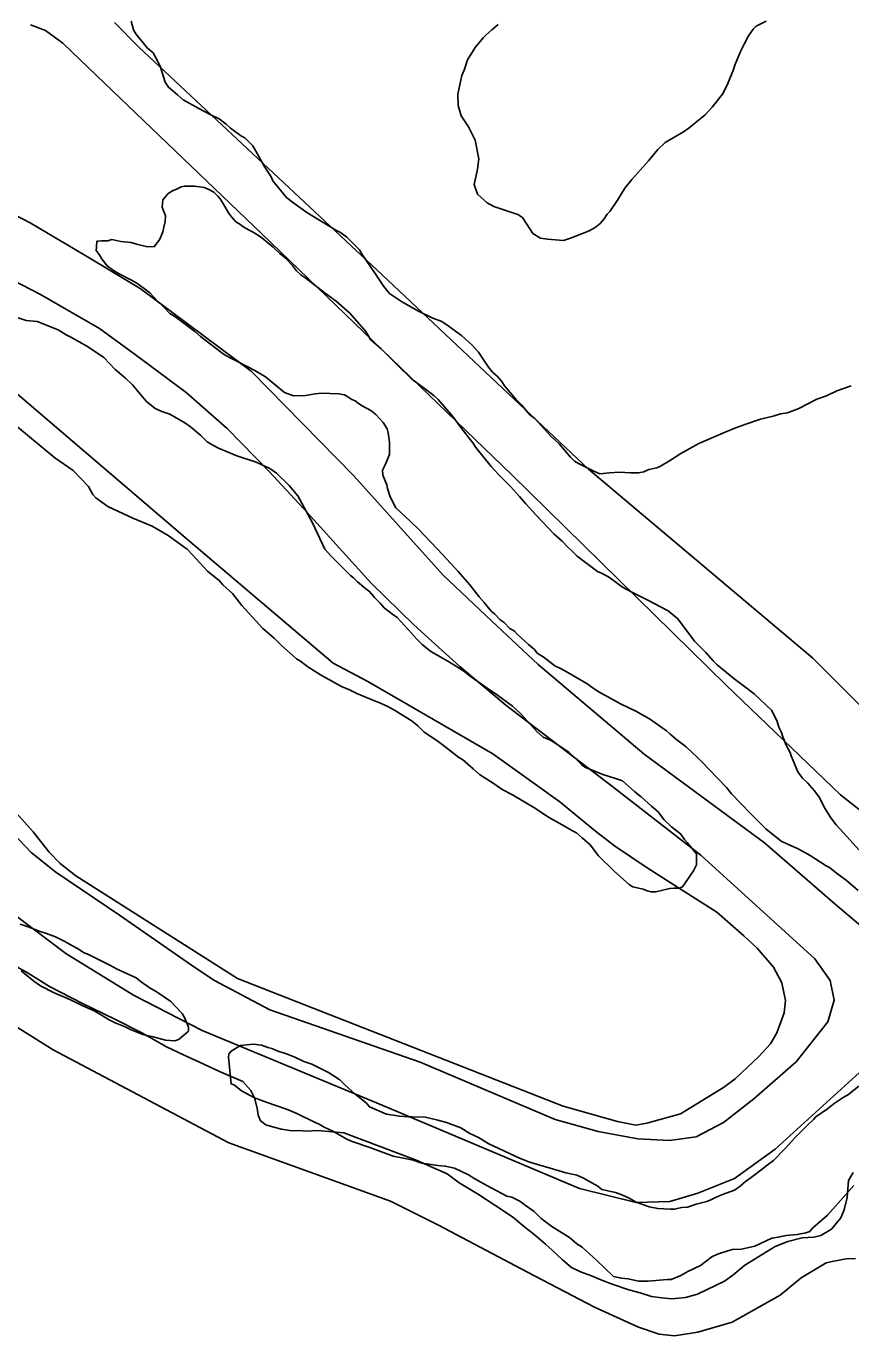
# Model space of a CAD drawing. Extents: x 3694830 to 3732949, y 415201 to 440970.
# Drawn here: x 3704350 to 3704837, y 430110 to 430884 of the extents above; entities that cross this region are included whole.
import ezdxf

# ---------------------------------------------------------------- set-up
doc = ezdxf.new("R2010")
doc.units = 0
for name, color, linetype in [('V-LEVE-TOET', 7, 'Continuous'), ('V-SITE-VEGE', 7, 'Continuous'), ('V-TOPO-SHOR', 7, 'Continuous')]:
    doc.layers.add(name, color=color, linetype=linetype)

msp = doc.modelspace()

# ---------------------------------------------------------------- linework, layer by layer
at = {"layer": 'V-LEVE-TOET'}
for points in [[(3704166.69, 430885.11), (3704172.45, 430875.55), (3704187.29, 430858.5), (3704221.18, 430835.15), (3704270.38, 430808.42), (3704317.52, 430785.43), (3704352.25, 430767.46), (3704384.08, 430748.68), (3704417.15, 430728.65), (3704482.83, 430679.89), (3704543.48, 430617.88), (3704596.28, 430559.23), (3704624.76, 430532.17), (3704652.41, 430506.36), (3704715.18, 430453.47), (3704786.23, 430400.95), (3704827.93, 430364.72), (3704856.01, 430340.99)], [(3704453.83, 430290.06), (3704413.31, 430310.95), (3704373.22, 430335.57), (3704343.47, 430358.07), (3704312.94, 430388.04), (3704273.75, 430430.06), (3704220.95, 430488.71), (3704163.2, 430550.7), (3704071.97, 430634.8), (3703980.75, 430719.31), (3703901.51, 430795.06), (3703887.46, 430805.48), (3703874.24, 430813.83)], [(3704327.68, 430421.54), (3704352.85, 430395.32), (3704367.3, 430383.66), (3704404.91, 430358.22), (3704447.46, 430328.62), (3704460.69, 430319.86), (3704493.76, 430302.32), (3704582.73, 430271.27), (3704662.56, 430237.37), (3704687.81, 430230.22), (3704711.41, 430225.97), (3704730.06, 430225.07), (3704745.81, 430227.07), (3704762.01, 430235.7), (3704779.89, 430249.72), (3704804.85, 430271.58), (3704823.59, 430295.12), (3704827.38, 430307.95), (3704824.94, 430319.56), (3704815.88, 430332.45), (3704748.59, 430393.65), (3704696.55, 430434.06), (3704633.35, 430482.4), (3704606.1, 430505.31), (3704578.85, 430529.87), (3704553.68, 430554.43), (3704516.14, 430596.03), (3704493.46, 430620.57), (3704468.7, 430645.96), (3704444.34, 430667.19), (3704415.84, 430688.45), (3704393.11, 430705.12), (3704358.39, 430725.16), (3704296.78, 430756.91)], [(3704842.43, 430265.21), (3704792.51, 430219.83), (3704768.4, 430202.53), (3704746.81, 430193.92), (3704730.22, 430189.02), (3704710.32, 430188.28), (3704676.79, 430196.7), (3704556.83, 430247.35), (3704453.83, 430290.06)]]:
    msp.add_lwpolyline(points, dxfattribs=at)
at = {"layer": 'V-SITE-VEGE'}
for points in [[(3704421.54, 430870.69), (3704414.61, 430879.28), (3704413.27, 430881.65), (3704411.94, 430886.73)], [(3704768.58, 430860.76), (3704771.99, 430868.85), (3704774.38, 430873.57), (3704776.76, 430877.96), (3704779.48, 430882), (3704781.18, 430883.68), (3704787.27, 430886.7)], [(3704628.76, 430884.67), (3704625.04, 430881.65), (3704621.64, 430878.62), (3704619.95, 430876.94), (3704615.19, 430871.21), (3704610.76, 430863.79), (3704608.71, 430857.72), (3704607.35, 430854.69), (3704604.93, 430843.54), (3704605.24, 430836.78), (3704606.91, 430830.7), (3704611.27, 430824.25), (3704615.29, 430816.46), (3704617.27, 430805.3), (3704616.57, 430799.22), (3704615.88, 430795.51), (3704614.51, 430790.11), (3704616.51, 430784.35), (3704622.23, 430779.26), (3704626.28, 430777.21), (3704640.45, 430772.42), (3704643.15, 430770.72), (3704645.83, 430766.65), (3704649.19, 430761.23), (3704653.91, 430758.51), (3704657.96, 430757.81), (3704667.42, 430757.1), (3704671.48, 430758.43), (3704678.59, 430761.11), (3704682.66, 430762.78), (3704686.04, 430764.79), (3704689.1, 430767.14), (3704691.47, 430769.84), (3704693.17, 430772.53), (3704694.87, 430774.22), (3704699.29, 430780.96), (3704703.72, 430788.04), (3704707.79, 430793.09), (3704717.64, 430804.2), (3704723.08, 430810.93), (3704727.49, 430814.97), (3704738.33, 430821.34), (3704741.72, 430823.7), (3704745.11, 430826.38), (3704751.21, 430831.43), (3704755.29, 430835.8), (3704761.41, 430843.55), (3704764.13, 430848.94), (3704767.89, 430858.05), (3704768.58, 430860.76)], [(3704837.38, 430671.21), (3704828.92, 430668.2), (3704822.83, 430665.19), (3704817.07, 430663.18), (3704806.57, 430657.82), (3704799.8, 430655.15), (3704795.74, 430654.49), (3704791.35, 430653.15), (3704783.9, 430651.5), (3704775.1, 430648.49), (3704768.67, 430646.15), (3704762.92, 430643.81), (3704747.34, 430637.12), (3704736.84, 430631.08), (3704730.06, 430626.72), (3704724.64, 430623.7), (3704722.61, 430622.69), (3704717.88, 430621.7), (3704714.83, 430620.36), (3704711.78, 430619.7), (3704707.05, 430619.72), (3704700.29, 430620.09), (3704694.55, 430619.77), (3704688.8, 430619.12), (3704685.76, 430620.49), (3704676.32, 430625.26), (3704673.96, 430626.62), (3704671.61, 430629), (3704664.88, 430636.8), (3704660.17, 430641.21), (3704652.1, 430650.03), (3704650.41, 430651.73), (3704647.38, 430654.11), (3704642.67, 430659.87), (3704639.31, 430663.27), (3704632.58, 430671.07), (3704630.9, 430673.78), (3704628.21, 430676.83), (3704625.52, 430679.21), (3704623.17, 430682.26), (3704617.12, 430691.07), (3704613.42, 430695.14), (3704607.03, 430700.92), (3704599.28, 430706.7), (3704595.57, 430709.08), (3704590.17, 430711.13), (3704581.74, 430715.22), (3704572.3, 430720.67), (3704564.55, 430725.77), (3704561.19, 430729.84), (3704556.15, 430737.63), (3704548.43, 430748.82), (3704546.75, 430751.53), (3704539.35, 430759), (3704535.64, 430761.72), (3704532.94, 430763.08), (3704515.75, 430773.63), (3704507.33, 430779.75), (3704503.62, 430782.47), (3704495.55, 430792.3), (3704494.55, 430794.67), (3704490.86, 430800.43), (3704483.81, 430812.97), (3704479.1, 430817.72), (3704477.08, 430818.74), (3704470.68, 430823.5), (3704467.99, 430825.88), (3704463.94, 430828.94), (3704458.89, 430831.32), (3704451.8, 430835.07), (3704442.7, 430840.18), (3704439.33, 430843.24), (3704433.94, 430847.65), (3704431.93, 430850.7), (3704428.93, 430860.18), (3704427.93, 430862.55), (3704424.91, 430867.97), (3704421.54, 430870.69)], [(3704430.54, 430762.17), (3704431.23, 430764.87), (3704431.92, 430768.24), (3704432.27, 430771.62), (3704430.26, 430776.7), (3704430.62, 430781.09), (3704433.68, 430784.8), (3704436.39, 430786.47), (3704438.76, 430787.48), (3704441.47, 430788.82), (3704443.5, 430789.15), (3704449.24, 430789.12), (3704454.98, 430788.42), (3704457.34, 430787.4), (3704460.72, 430785.69), (3704463.07, 430783.32), (3704464.42, 430781.62), (3704466.43, 430778.57), (3704469.45, 430773.49), (3704471.13, 430771.12), (3704473.82, 430768.06), (3704476.18, 430766.7), (3704477.87, 430765.34), (3704481.24, 430763.3), (3704483.26, 430762.28), (3704485.62, 430760.92), (3704488.32, 430759.22), (3704491.35, 430756.84), (3704495.73, 430753.1), (3704499.76, 430749.36), (3704503.13, 430746.65), (3704507.17, 430742.24), (3704509.52, 430739.18), (3704512.21, 430736.81), (3704514.57, 430735.11), (3704527.37, 430725.25), (3704533.1, 430721.17), (3704541.18, 430714.04), (3704550.6, 430703.19), (3704553.28, 430698.44), (3704559.68, 430693.01), (3704569.1, 430683.51), (3704577.85, 430675.02), (3704585.94, 430669.24), (3704590.99, 430665.16), (3704593.35, 430663.13), (3704602.09, 430652.95), (3704606.79, 430646.51), (3704613.85, 430637.35), (3704615.53, 430634.64), (3704624.61, 430623.45), (3704629.32, 430618.36), (3704636.05, 430611.57), (3704641.43, 430605.81), (3704645.13, 430601.4), (3704651.18, 430594.61), (3704661.95, 430583.41), (3704666.66, 430579.34), (3704669.69, 430575.95), (3704672.38, 430573.57), (3704675.41, 430570.51), (3704678.78, 430567.8), (3704687.54, 430561.34), (3704689.9, 430560.31), (3704693.95, 430558.27), (3704702.37, 430552.15), (3704707.76, 430549.08), (3704716.87, 430544.65), (3704729.35, 430538.18), (3704735.07, 430533.42), (3704744.82, 430520.2), (3704751.55, 430513.41), (3704755.92, 430508.66), (3704758.27, 430506.29), (3704768.04, 430498.13), (3704775.11, 430492.7), (3704780.17, 430488.96), (3704790.6, 430479.11), (3704793.61, 430472.68), (3704794.62, 430469.29), (3704796.29, 430466.25), (3704796.95, 430463.54), (3704798.96, 430458.8), (3704801.31, 430454.4), (3704801.98, 430452.36), (3704805.99, 430442.88), (3704808.68, 430439.16), (3704811.71, 430436.44), (3704815.75, 430431.69), (3704818.43, 430427.96), (3704821.78, 430421.53), (3704825.48, 430415.76), (3704828.5, 430411.7), (3704836.91, 430402.54), (3704841.96, 430396.77)], [(3704796.02, 430402.04), (3704786.92, 430409.17), (3704777.84, 430418.34), (3704766.74, 430429.87), (3704763.71, 430433.6), (3704753.28, 430444.46), (3704749.58, 430448.53), (3704746.89, 430451.25), (3704739.82, 430457.7), (3704734.43, 430461.78), (3704730.39, 430465.17), (3704728.37, 430467.21), (3704718.26, 430474.35), (3704710.17, 430478.78), (3704701.06, 430483.21), (3704687.91, 430490.36), (3704683.53, 430493.42), (3704681.85, 430494.78), (3704670.05, 430501.6), (3704666.34, 430503.64), (3704662.29, 430505.68), (3704655.89, 430510.44), (3704651.85, 430513.16), (3704650.17, 430515.2), (3704646.8, 430518.25), (3704644.78, 430519.95), (3704640.07, 430524.37), (3704638.39, 430526.06), (3704635.69, 430527.76), (3704632.32, 430531.16), (3704629.96, 430532.86), (3704626.6, 430536.25), (3704624.58, 430537.95), (3704620.54, 430543.04), (3704617.52, 430546.43), (3704612.14, 430553.55), (3704605.08, 430561.35), (3704596, 430571.19), (3704581.87, 430586.12), (3704576.82, 430591.21), (3704568.4, 430599.02), (3704565.05, 430605.46), (3704563.38, 430610.53), (3704563.05, 430612.56), (3704560.71, 430618.32), (3704560.39, 430621.36), (3704562.09, 430624.39), (3704564.48, 430630.47), (3704564.51, 430637.9), (3704563.86, 430643.31), (3704563.19, 430645.68), (3704560.84, 430649.41), (3704556.47, 430654.16), (3704553.44, 430656.54), (3704548.05, 430659.6), (3704546.02, 430660.96), (3704544.34, 430662.32), (3704542.32, 430663.01), (3704539.96, 430664.71), (3704537.94, 430665.73), (3704534.56, 430666.42), (3704524.42, 430666.8), (3704520.7, 430666.48), (3704514.95, 430665.49), (3704507.85, 430665.18), (3704502.46, 430667.23), (3704491.34, 430676.4), (3704484.94, 430680.15), (3704474.82, 430685.6), (3704471.11, 430687.3), (3704467.4, 430689.35), (3704465.38, 430690.71), (3704452.92, 430700.22), (3704449.55, 430703.28), (3704441.47, 430709.4), (3704437.09, 430712.46), (3704434.73, 430713.82), (3704431.03, 430717.89), (3704427.66, 430720.95), (3704422.95, 430726.04), (3704419.58, 430728.75), (3704415.2, 430731.82), (3704412.17, 430733.52), (3704404.75, 430737.27), (3704401.38, 430739.31), (3704397.67, 430742.03), (3704394.65, 430745.76), (3704392.97, 430748.81), (3704391.29, 430751.18), (3704391.3, 430753.21), (3704391.65, 430756.59), (3704394.35, 430756.91), (3704398.07, 430756.9), (3704400.44, 430757.56), (3704405.84, 430756.53), (3704411.92, 430755.83), (3704414.96, 430754.8), (3704420.7, 430753.42), (3704425.43, 430753.4), (3704428.83, 430757.78), (3704430.54, 430762.17)], [(3704344.48, 430711.5), (3704349.88, 430709.79), (3704356.3, 430709.09), (3704368.78, 430704.3), (3704373.5, 430701.24), (3704376.2, 430699.88), (3704385.98, 430694.43), (3704395.75, 430687.96), (3704402.48, 430680.84), (3704408.54, 430675.74), (3704412.58, 430671.67), (3704417.62, 430665.9), (3704420.98, 430661.83), (3704426.04, 430657.76), (3704430.09, 430656.05), (3704434.81, 430654.34), (3704443.57, 430649.23), (3704446.94, 430646.85), (3704453.01, 430641.76), (3704456.71, 430638.03), (3704460.08, 430635.98), (3704463.45, 430634.28), (3704474.25, 430629.84), (3704485.72, 430626.07), (3704493.81, 430622.32), (3704497.86, 430619.6), (3704505.26, 430612.13), (3704510.3, 430606.03), (3704519.02, 430590.11), (3704526.39, 430574.53), (3704530.09, 430570.46), (3704541.53, 430558.92), (3704543.22, 430557.56), (3704545.57, 430555.18), (3704550.62, 430551.11), (3704552.98, 430549.41), (3704555.67, 430546.02), (3704559.04, 430542.62), (3704561.39, 430539.91), (3704565.77, 430536.51), (3704569.14, 430534.13), (3704575.53, 430527.01), (3704580.91, 430521.24), (3704583.94, 430518.18), (3704588.99, 430514.1), (3704599.11, 430508.32), (3704605.17, 430504.57), (3704609.22, 430501.85), (3704611.58, 430499.82), (3704622.36, 430492.34), (3704628.42, 430488.25), (3704637.18, 430481.8), (3704641.9, 430477.38), (3704651.65, 430466.86), (3704655.35, 430463.47), (3704660.08, 430461.42), (3704670.52, 430454.62), (3704674.56, 430450.88), (3704677.93, 430447.49), (3704679.95, 430445.79), (3704690.75, 430441.35), (3704697.5, 430439.29), (3704702.22, 430437.58), (3704709.62, 430431.13), (3704713.33, 430428.07), (3704719.39, 430422.64), (3704723.43, 430419.24), (3704726.79, 430414.84), (3704731.17, 430410.42), (3704736.56, 430406.34), (3704738.91, 430402.95), (3704740.59, 430401.26), (3704745.97, 430394.48), (3704745.94, 430388.05), (3704744.23, 430384.35)], [(3704744.23, 430384.35), (3704737.77, 430374.91), (3704735.74, 430374.24), (3704732.7, 430374.26), (3704730.33, 430373.93), (3704721.88, 430371.93), (3704719.17, 430371.95), (3704716.81, 430372.63), (3704714.45, 430373.66), (3704708.37, 430375.04), (3704706.35, 430376.06), (3704697.26, 430384.21), (3704688.17, 430393.37), (3704683.13, 430399.82), (3704678.42, 430403.89), (3704675.05, 430406.95), (3704672.69, 430407.97), (3704665.27, 430412.39), (3704659.54, 430415.46), (3704655.83, 430417.84), (3704650.78, 430421.24), (3704637.3, 430429.41), (3704631.23, 430432.48), (3704626.51, 430435.88), (3704617.75, 430441.32), (3704614.04, 430444.72), (3704607.65, 430450.15), (3704605.62, 430451.51), (3704597.2, 430457.97), (3704592.49, 430461.37), (3704585.07, 430466.47), (3704581.37, 430470.2), (3704578, 430472.92), (3704567.55, 430479.39), (3704563.17, 430481.77), (3704557.77, 430484.16), (3704555.75, 430484.85), (3704545.29, 430489.28), (3704540.91, 430491.33), (3704536.18, 430493.38), (3704523.71, 430500.19), (3704516.29, 430504.96), (3704511.92, 430508.35), (3704509.55, 430509.71), (3704500.46, 430517.86), (3704496.43, 430521.94), (3704489.69, 430527.71), (3704487.67, 430529.75), (3704477.25, 430541.28), (3704471.87, 430548.4), (3704466.15, 430553.5), (3704464.13, 430555.87), (3704457.06, 430561.65), (3704447.97, 430571.48), (3704444.95, 430574.54), (3704442.92, 430575.9), (3704433.83, 430582.7), (3704424.39, 430588.15), (3704412.92, 430592.93), (3704398.08, 430599.75), (3704391, 430604.85), (3704389.32, 430606.88), (3704386.64, 430611.63), (3704377.55, 430621.13), (3704366.77, 430628.61), (3704344.88, 430646.61)], [(3704841.52, 430372.78), (3704834.45, 430378.89), (3704828.72, 430382.97), (3704824.68, 430386.37), (3704822.65, 430387.39), (3704813.22, 430393.51), (3704805.8, 430397.6), (3704801.08, 430399.65), (3704796.02, 430402.04)], [(3704346.33, 430352.93), (3704351.05, 430351.22), (3704358.14, 430348.48), (3704361.85, 430347.45), (3704367.25, 430345.4), (3704372.65, 430342.67), (3704375.34, 430340.97), (3704381.08, 430337.91), (3704383.77, 430336.21), (3704387.14, 430334.84), (3704399.28, 430328.7), (3704403.67, 430326.32), (3704410.08, 430323.25), (3704414.8, 430321.2), (3704417.83, 430318.82), (3704422.55, 430315.42), (3704427.27, 430312.7), (3704431.65, 430309.64), (3704435.35, 430307.26), (3704438.04, 430304.21), (3704442.08, 430300.13), (3704443.42, 430297.76), (3704445.77, 430292.01), (3704445.75, 430289.64), (3704440.33, 430284.93), (3704437.96, 430283.93), (3704432.21, 430284.29), (3704424.79, 430286.35), (3704421.07, 430287.04), (3704418.71, 430287.73), (3704411.96, 430290.46), (3704408.25, 430292.17), (3704402.52, 430294.56), (3704398.81, 430296.26), (3704393.41, 430299.67), (3704390.38, 430301.37), (3704382.96, 430304.78), (3704376.89, 430307.85), (3704373.85, 430309.21), (3704366.43, 430312.29), (3704358.34, 430316.38), (3704354.29, 430319.1), (3704346.89, 430325.21)], [(3704477.03, 430254.36), (3704472.99, 430257.76), (3704470.97, 430258.44), (3704469.35, 430273.99), (3704469.69, 430276.02), (3704471.05, 430277.71), (3704474.44, 430280.06), (3704476.47, 430281.06), (3704484.25, 430282.04), (3704488.98, 430281.35), (3704492.69, 430279.98), (3704495.05, 430279.29), (3704499.1, 430277.59), (3704502.47, 430276.56), (3704508.21, 430274.5), (3704513.95, 430271.78), (3704518.67, 430270.07), (3704523.39, 430267.68), (3704528.45, 430265.29), (3704535.19, 430260.87), (3704538.22, 430257.82), (3704544.28, 430252.39), (3704550.68, 430247.29), (3704552.7, 430244.91), (3704562.81, 430240.47), (3704570.58, 430239.43), (3704575.65, 430239.07), (3704578.02, 430239.06), (3704585.79, 430238.69), (3704593.22, 430236.97), (3704598.28, 430235.59), (3704606.71, 430232.52), (3704612.11, 430229.11), (3704617.17, 430226.73), (3704623.23, 430222.98), (3704641.45, 430214.45), (3704646.85, 430212.4), (3704652.58, 430210.69), (3704657.65, 430209.32), (3704668.78, 430205.89), (3704675.2, 430204.51), (3704679.25, 430202.8), (3704687.68, 430198.04), (3704690.03, 430196), (3704698.14, 430194.27), (3704701.85, 430192.91), (3704706.23, 430190.86), (3704710.28, 430188.48), (3704718.04, 430185.74), (3704723.1, 430184.71), (3704730.54, 430184.33), (3704732.91, 430184.32), (3704737.3, 430185.32), (3704740.68, 430185.64), (3704745.76, 430187.31), (3704752.19, 430188.97), (3704754.56, 430189.98), (3704757.27, 430191.32), (3704761.33, 430192.99), (3704768.44, 430195.66), (3704771.83, 430198.02), (3704774.88, 430200.71), (3704778.27, 430203.05), (3704784.03, 430207.42), (3704787.77, 430210.45), (3704791.49, 430213.14), (3704798.62, 430220.54), (3704804.05, 430226.6), (3704811.18, 430233.67), (3704815.25, 430237.37), (3704816.61, 430239.05), (3704823.39, 430243.76), (3704827.46, 430246.78), (3704833.22, 430250.81), (3704835.25, 430251.82), (3704842.04, 430257.19)], [(3704839.08, 430198.4), (3704823.46, 430180.9), (3704814.64, 430173.16), (3704812.94, 430171.14), (3704810.57, 430170.47), (3704805.5, 430169.48), (3704799.08, 430168.84), (3704797.05, 430168.5), (3704794.34, 430167.84), (3704790.62, 430167.18), (3704780.46, 430162.49), (3704772.68, 430160.83), (3704767.27, 430160.52), (3704764.57, 430159.86), (3704758.47, 430157.86), (3704755.09, 430156.18), (3704748.31, 430151.14), (3704740.86, 430147.45), (3704736.79, 430145.1), (3704731.04, 430142.76), (3704728.67, 430142.77), (3704717.51, 430141.81), (3704711.77, 430141.83), (3704705.69, 430143.21), (3704701.64, 430143.57), (3704696.91, 430144.6), (3704687.15, 430154.1), (3704678.4, 430161.92), (3704675.36, 430163.96), (3704670.99, 430167.69), (3704663.57, 430172.12), (3704660.54, 430174.16), (3704654.14, 430178.92), (3704650.1, 430182.99), (3704644.71, 430186.73), (3704641.68, 430189.11), (3704636.96, 430191.49), (3704633.92, 430192.18), (3704622.11, 430198.32), (3704615.03, 430202.4), (3704611.33, 430204.78), (3704602.9, 430208.54), (3704597.49, 430209.91), (3704593.1, 430210.27), (3704583.65, 430211.66), (3704578.58, 430213.37), (3704574.87, 430214.06), (3704566.77, 430215.79), (3704552.93, 430220.92), (3704542.47, 430224.34), (3704539.43, 430225.71), (3704531, 430230.47), (3704525.95, 430232.86), (3704522.91, 430234.56), (3704520.55, 430235.59), (3704509.76, 430241.04), (3704505.71, 430242.75), (3704503.01, 430243.77), (3704492.21, 430247.54), (3704484.79, 430250.27), (3704477.03, 430254.36)]]:
    msp.add_lwpolyline(points, dxfattribs=at)
at = {"layer": 'V-TOPO-SHOR'}
for p, q in [((3704329.67, 430679), (3704445.16, 430580.24)), ((3704445.16, 430580.24), (3704531.24, 430507.17)), ((3704531.24, 430507.17), (3704551.71, 430496.28)), ((3704551.71, 430496.28), (3704625.68, 430453.49)), ((3704625.68, 430453.49), (3704665.16, 430425.25)), ((3704354.01, 430407.47), (3704333.29, 430430.38)), ((3704665.16, 430425.25), (3704686.32, 430407.88)), ((3704363.37, 430395.42), (3704354.01, 430407.47)), ((3704686.32, 430407.88), (3704697.45, 430399.19)), ((3704697.45, 430399.19), (3704716.83, 430386.15)), ((3704369.95, 430388.78), (3704363.37, 430395.42)), ((3704379.13, 430381.53), (3704369.95, 430388.78)), ((3704716.83, 430386.15), (3704739.09, 430372.02)), ((3704474.77, 430320.86), (3704379.13, 430381.53)), ((3704739.09, 430372.02), (3704758.11, 430360.06)), ((3704758.11, 430360.06), (3704773.89, 430345.95)), ((3704773.89, 430345.95), (3704781.78, 430338.72)), ((3704781.78, 430338.72), (3704791.45, 430327.52)), ((3704667.26, 430245.37), (3704474.77, 430320.86)), ((3704791.45, 430327.52), (3704796.45, 430318.14)), ((3704796.45, 430318.14), (3704798.57, 430307.7)), ((3704798.57, 430307.7), (3704797.81, 430300.5)), ((3704797.81, 430300.5), (3704793.45, 430288.64)), ((3704789.82, 430282.17), (3704782.95, 430274.64)), ((3704793.45, 430288.64), (3704789.82, 430282.17)), ((3704782.95, 430274.64), (3704768.85, 430261.39)), ((3704768.85, 430261.39), (3704761.99, 430256.38)), ((3704761.99, 430256.38), (3704736.51, 430240.67)), ((3704699.25, 430236.22), (3704667.26, 430245.37)), ((3704710.06, 430233.98), (3704699.25, 430236.22)), ((3704736.51, 430240.67), (3704716.67, 430235.15)), ((3704716.67, 430235.15), (3704710.06, 430233.98))]:
    msp.add_line(p, q, dxfattribs=at)
for points in [[(3704893.8, 430221.19), (3704899.18, 430227.32), (3704961.2, 430292.96), (3704972.2, 430305.98), (3704975.82, 430317.28), (3704975.85, 430324.83), (3704972.72, 430336.16), (3704969.58, 430344.11), (3704964.05, 430351.67), (3704958.92, 430358.84), (3704941.35, 430381.35), (3704934.24, 430389.52), (3704927.72, 430396.89), (3704920.61, 430404.26), (3704911.51, 430413.23), (3704903.41, 430421.41), (3704814.73, 430510.05), (3704682.2, 430621.97), (3704560.21, 430736.83), (3704416.47, 430871.42), (3704402.04, 430885.98)], [(3704887.64, 430384.88), (3704831.06, 430429.39), (3704763.45, 430494.19), (3704636.93, 430618.59), (3704489.05, 430760.95), (3704391.39, 430854.66), (3704371.42, 430873.8), (3704361.33, 430881.19), (3704352.41, 430884.6)], [(3704257.2, 430369.89), (3704260.58, 430371.67), (3704262.57, 430371.66), (3704267.72, 430367.86), (3704278.54, 430345.19), (3704295.51, 430322.49), (3704365.82, 430278.62), (3704469.61, 430223.59), (3704565.14, 430189.05), (3704593.46, 430175.03), (3704646.15, 430147.21), (3704685.76, 430126.4), (3704711.71, 430114.58), (3704724, 430110.56), (3704732.93, 430109.53), (3704746.84, 430111.66), (3704767.11, 430117.52), (3704795.37, 430133.47), (3704807.92, 430143.74), (3704822.64, 430152.61), (3704827.21, 430153.58), (3704834.56, 430154.94), (3704839.92, 430155.32)], [(3704342.47, 430328.71), (3704350.97, 430323.92), (3704363.63, 430315.94), (3704383.21, 430305.94), (3704402.2, 430296.74), (3704418.62, 430288.35), (3704432.46, 430280.56), (3704443.14, 430275.36), (3704454.81, 430270.16), (3704464.12, 430265.76), (3704477.97, 430259.95), (3704482.7, 430254.57), (3704484.86, 430250.2), (3704486.42, 430244.05), (3704487, 430239.89), (3704488.37, 430236.71), (3704491.54, 430234.32), (3704496.29, 430232.91), (3704500.64, 430231.7), (3704506.78, 430230.68), (3704510.55, 430230.87), (3704515.9, 430230.45), (3704522.05, 430230.82), (3704537.5, 430229.56), (3704580.85, 430213.12), (3704586.98, 430210.32), (3704598.65, 430205.32), (3704605.77, 430199.94), (3704616.64, 430193.55), (3704627.32, 430186.37), (3704637.2, 430179.78), (3704644.51, 430173.8), (3704649.85, 430169.62), (3704656.76, 430163.64), (3704660.71, 430160.06), (3704666.83, 430154.48), (3704672.16, 430149.9), (3704677.5, 430147.3), (3704684.04, 430144.89), (3704689.38, 430142.69), (3704696.7, 430139.88), (3704706, 430136.67), (3704712.74, 430134.86), (3704719.47, 430132.85), (3704725.61, 430132.03), (3704731.35, 430131.41), (3704739.48, 430132.17), (3704746.63, 430134.12), (3704762.52, 430141.79), (3704767.49, 430145.33), (3704774.65, 430151.25), (3704792.54, 430162.27), (3704800.08, 430165.22), (3704808.42, 430167.36), (3704815.36, 430167.93), (3704819.53, 430168.9), (3704825.89, 430172.64), (3704831.27, 430179.36), (3704833.27, 430184.1), (3704835.09, 430191.23), (3704835.92, 430201.34), (3704838.52, 430206.09)]]:
    msp.add_lwpolyline(points, dxfattribs=at)

doc.saveas('drawing.dxf')
